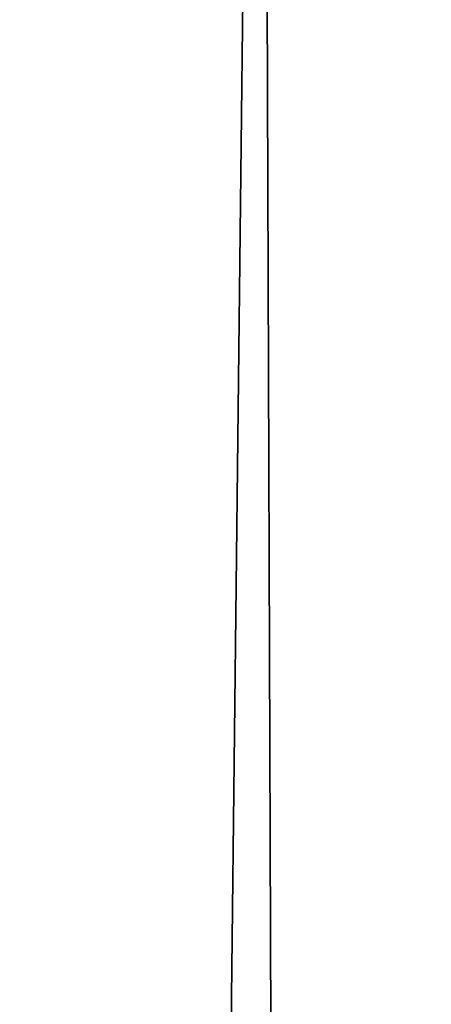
# Model space of a CAD drawing. Header units: millimetres. Extents: x -455 to 455, y -678 to 20.
# Tile 314 of 656: x -2.199 to -2.044, y -52.116 to -51.745. Entities that reach past the tile are written whole.
import ezdxf

# ---------------------------------------------------------------- set-up
doc = ezdxf.new("R2010")
doc.units = ezdxf.units.MM
doc.header["$LTSCALE"] = 65.185185
for name, color, linetype in [('237', 7, 'CONTINUOUS'), ('362', 7, 'CONTINUOUS'), ('375', 7, 'CONTINUOUS'), ('566', 7, 'CONTINUOUS'), ('568', 7, 'CONTINUOUS')]:
    doc.layers.add(name, color=color, linetype=linetype)

msp = doc.modelspace()

# ---------------------------------------------------------------- linework, layer by layer
at = {"layer": '237', "linetype": 'Continuous'}
for points in [[(-2.02482, -74.85131, -2.96229), (-2.2, -25, -1.35), (-2.63505, -74.85131, -1.35), (-2.02482, -74.85131, -2.96229)], [(-1.87094, -25.60872, -2.45872), (-2.2, -25, -1.35), (-2.02482, -74.85131, -2.96229), (-1.87094, -25.60872, -2.45872)]]:
    msp.add_3dface(points, dxfattribs=at)
at = {"layer": '362', "linetype": 'Continuous'}
for points in [[(-2, -74.7, 19.85), (-2, 0, 19.85), (-4.05718, -6.35378, 19.03358), (-2, -74.7, 19.85)], [(-2, -74.7, 19.85), (-4.05718, -6.35378, 19.03358), (-4.12132, -74.7, 18.97132), (-2, -74.7, 19.85)]]:
    msp.add_3dface(points, dxfattribs=at)
at = {"layer": '375', "linetype": 'Continuous'}
for points in [[(-2, -41.71041, -6.15), (-2.34238, -71.5, -6.28562), (-2.35355, -41.71041, -6.29645), (-2, -41.71041, -6.15)], [(-2, -71.5, -6.15), (-2.34238, -71.5, -6.28562), (-2, -41.71041, -6.15), (-2, -71.5, -6.15)]]:
    msp.add_3dface(points, dxfattribs=at)
at = {"layer": '566', "linetype": 'Continuous'}
for points in [[(-2.09344, -12.78906, 15.05), (-1.9099, -11.79276, 15.84277), (-2.63505, -74.85131, 15.05), (-2.09344, -12.78906, 15.05)], [(-2.63505, -74.85131, 15.05), (-1.9099, -11.79276, 15.84277), (-2.02482, -74.85131, 16.66229), (-2.63505, -74.85131, 15.05)]]:
    msp.add_3dface(points, dxfattribs=at)
at = {"layer": '568', "linetype": 'Continuous'}
msp.add_3dface([(-2.63505, -74.85131, 15.05), (-2.32584, -39.4198, 14.79427), (-2.09344, -12.78906, 15.05), (-2.63505, -74.85131, 15.05)], dxfattribs=at)

doc.saveas('drawing.dxf')
